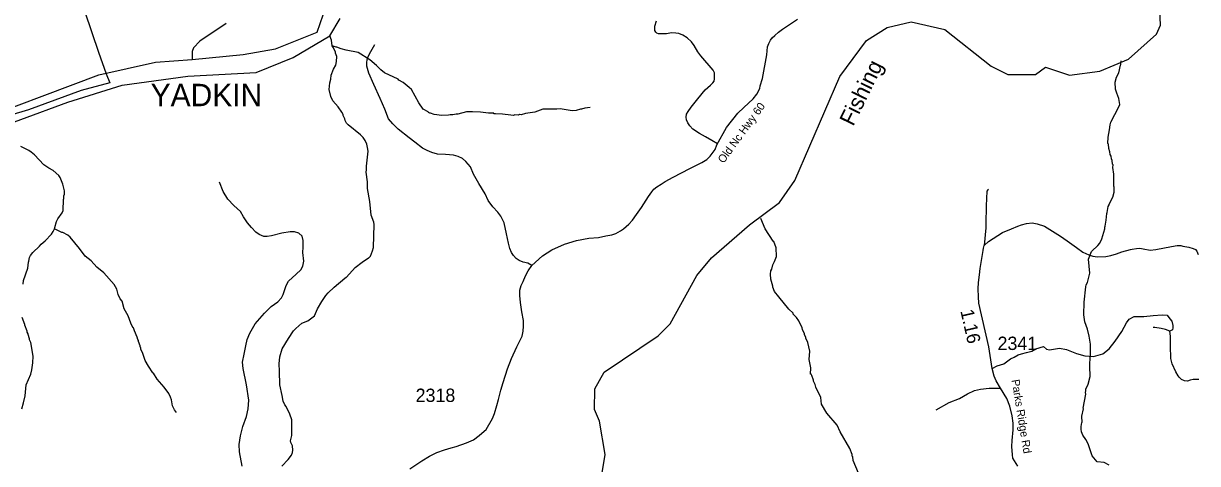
# Model space of a CAD drawing. Extents: x 1248224 to 1454986, y 825081 to 985870.
# Drawn here: x 1377448 to 1388450, y 884707 to 888830 of the extents above; entities that cross this region are included whole.
import ezdxf

# ---------------------------------------------------------------- set-up
doc = ezdxf.new("R2010")
doc.units = 0
for name, color, linetype in [('Exist Boundary Political City Limit New', 7, 'Continuous'), ('Exist Hydrographic Creek Single Shore', 7, 'Continuous'), ('Exist Hydrographic Creek Single Shore Label', 7, 'Continuous'), ('Exist Hydrographic Misc Water Feature', 7, 'Continuous'), ('Exist Hydrographic River Shore', 7, 'Continuous'), ('Exist Hydrographic River Shore Label', 7, 'Continuous'), ('Exist Road Non-System Type 51', 7, 'Continuous'), ('Exist Road Secondary Mileage Hundredths English Label', 7, 'Continuous'), ('Exist Road Secondary Type 51 Attributed', 7, 'Continuous'), ('Exist Road Secondary Type 51 Label', 7, 'Continuous'), ('Exist Road Secondary Type 51 Number Label', 7, 'Continuous'), ('Map Preparation Boundary City Limit Buffer Line', 7, 'Continuous')]:
    doc.layers.add(name, color=color, linetype=linetype)

msp = doc.modelspace()

# ---------------------------------------------------------------- linework, layer by layer
at = {"layer": 'Exist Boundary Political City Limit New'}
msp.add_lwpolyline([(1377438, 890654), (1377893, 890638), (1377945, 889866), (1378296, 889880), (1378334, 889781), (1378163, 889717), (1377892, 889685), (1378166, 889260), (1377958, 889137), (1378152, 888561), (1378223, 888358), (1378258, 888274), (1377988, 888201), (1377495, 888021), (1377316, 887969)], dxfattribs=at)
at = {"layer": 'Exist Hydrographic Creek Single Shore'}
for points in [[(1382847, 884469), (1382898, 884793), (1382846, 885103), (1382799, 885212), (1382803, 885406), (1382889, 885562), (1383397, 885903), (1383507, 886015), (1383759, 886470), (1383895, 886635), (1384252, 886943), (1384532, 887154), (1384678, 887358), (1385098, 888334), (1385347, 888671), (1385541, 888791), (1385767, 888846), (1386083, 888774), (1386518, 888430), (1386674, 888352), (1386933, 888353), (1387026, 888420), (1387250, 888347), (1387534, 888384), (1387803, 888496), (1388067, 888731), (1388102, 888815), (1388096, 888957)], [(1379349, 888831), (1379101, 888665), (1379042, 888602), (1379028, 888569), (1379028, 888493)]]:
    msp.add_lwpolyline(points, dxfattribs=at)
at = {"layer": 'Exist Hydrographic Misc Water Feature'}
for points in [[(1380683, 886633), (1380687, 886636), (1380699, 886651), (1380720, 886701), (1380727, 886731), (1380734, 886946), (1380730, 886970), (1380708, 887035), (1380695, 887163), (1380673, 887284), (1380671, 887348), (1380660, 887438), (1380663, 887460), (1380662, 887492), (1380677, 887635), (1380673, 887667), (1380666, 887699), (1380651, 887734), (1380631, 887762), (1380608, 887787), (1380492, 887879), (1380476, 887895), (1380463, 887920), (1380459, 887936), (1380444, 887968), (1380444, 887976), (1380433, 888000), (1380398, 888049), (1380347, 888106), (1380328, 888147), (1380313, 888213), (1380319, 888275), (1380327, 888307), (1380332, 888346), (1380353, 888402), (1380374, 888441), (1380383, 888473), (1380384, 888521), (1380380, 888537), (1380373, 888553), (1380373, 888561), (1380354, 888602), (1380340, 888622)], [(1380340, 888622), (1380336, 888674), (1380318, 888713)], [(1382758, 888043), (1382710, 888038), (1382677, 888027), (1382667, 888027), (1382629, 888016), (1382589, 888013), (1382477, 888029), (1382447, 888028), (1382441, 888026), (1382314, 888027), (1382241, 888000), (1382153, 887986), (1382112, 887975), (1382096, 887976), (1382088, 887972), (1382054, 887973), (1382040, 887969), (1382016, 887970), (1381936, 887981), (1381872, 887983), (1381856, 887985), (1381857, 887989), (1381806, 887989), (1381732, 888000), (1381657, 888001), (1381601, 888001), (1381520, 887980), (1381502, 887981), (1381472, 887974), (1381448, 887974), (1381432, 887970), (1381368, 887968), (1381296, 887977), (1381264, 887990), (1381255, 887990), (1381243, 887996), (1381241, 888003), (1381193, 888028), (1381152, 888088), (1381085, 888210), (1381062, 888230), (1381007, 888276), (1380967, 888300), (1380959, 888309), (1380833, 888367), (1380797, 888396), (1380758, 888437), (1380695, 888490), (1380585, 888559), (1380473, 888579), (1380426, 888592), (1380386, 888609), (1380378, 888609), (1380340, 888622)], [(1387460, 886697), (1387516, 886749), (1387535, 886773), (1387555, 886812), (1387582, 886907), (1387582, 886923), (1387586, 886931), (1387595, 886987), (1387601, 887051), (1387605, 887059), (1387614, 887115), (1387622, 887130), (1387623, 887138), (1387656, 887202), (1387669, 887249), (1387670, 887297), (1387666, 887305), (1387665, 887417), (1387658, 887481), (1387659, 887505), (1387655, 887513), (1387651, 887545), (1387644, 887562), (1387640, 887586), (1387633, 887602), (1387629, 887626), (1387618, 887658), (1387615, 887698), (1387611, 887706), (1387612, 887764), (1387626, 887834), (1387631, 887882), (1387639, 887905), (1387714, 888048), (1387723, 888072), (1387712, 888128), (1387693, 888176), (1387682, 888216), (1387679, 888280), (1387692, 888328), (1387713, 888368), (1387727, 888439), (1387731, 888447), (1387736, 888481)], [(1377740, 886907), (1377741, 886920), (1377758, 886976), (1377771, 887000), (1377812, 887055), (1377820, 887079), (1377823, 887182), (1377827, 887190), (1377827, 887214), (1377832, 887230), (1377832, 887262), (1377818, 887326), (1377793, 887387), (1377780, 887405), (1377725, 887452), (1377685, 887473), (1377638, 887506), (1377552, 887598), (1377520, 887625), (1377497, 887641), (1377425, 887679)], [(1385272, 884616), (1385222, 884737), (1385219, 884769), (1385215, 884777), (1385215, 884793), (1385193, 884849), (1385100, 885003), (1385073, 885068), (1384976, 885178), (1384926, 885263), (1384919, 885327), (1384873, 885424), (1384866, 885448), (1384850, 885480), (1384851, 885488), (1384835, 885531), (1384830, 885543), (1384824, 885545), (1384825, 885605), (1384811, 885681), (1384816, 885761), (1384798, 885841), (1384779, 885882), (1384779, 885890), (1384768, 885914), (1384768, 885922), (1384749, 885962), (1384745, 885979), (1384715, 886043), (1384693, 886076), (1384662, 886108), (1384660, 886116), (1384620, 886152), (1384526, 886269), (1384487, 886320), (1384469, 886360), (1384470, 886368), (1384451, 886433), (1384450, 886481), (1384453, 886513), (1384461, 886528), (1384470, 886568), (1384487, 886600), (1384504, 886647), (1384501, 886727), (1384479, 886788), (1384474, 886790), (1384399, 886906), (1384359, 887003)], [(1377445, 886387), (1377450, 886421), (1377489, 886538), (1377494, 886594), (1377498, 886602), (1377505, 886638), (1377513, 886656), (1377536, 886685), (1377599, 886744), (1377614, 886761), (1377652, 886794), (1377710, 886857), (1377728, 886881), (1377740, 886907)], [(1378881, 885184), (1378864, 885209), (1378845, 885249), (1378834, 885305), (1378827, 885329), (1378811, 885362), (1378767, 885423), (1378701, 885497), (1378667, 885553), (1378661, 885556), (1378620, 885619), (1378590, 885674), (1378567, 885739), (1378548, 885779), (1378548, 885787), (1378541, 885803), (1378541, 885811), (1378526, 885852), (1378526, 885860), (1378520, 885868), (1378515, 885892), (1378488, 885949), (1378479, 885977), (1378473, 885981), (1378454, 886021), (1378429, 886091), (1378393, 886158), (1378372, 886227), (1378354, 886251), (1378335, 886292), (1378324, 886340), (1378299, 886384), (1378200, 886493), (1378137, 886548), (1378082, 886605), (1378027, 886650), (1377973, 886723), (1377887, 886827), (1377863, 886846), (1377816, 886871), (1377808, 886871), (1377740, 886907)], [(1387623, 884692), (1387574, 884717), (1387510, 884722), (1387463, 884779), (1387426, 884892), (1387405, 884932), (1387376, 884973), (1387364, 885005), (1387361, 885029), (1387361, 885055), (1387366, 885093), (1387370, 885093), (1387366, 885152), (1387381, 885221), (1387380, 885227), (1387402, 885356), (1387400, 885374), (1387405, 885388), (1387405, 885404), (1387426, 885452), (1387444, 885523), (1387444, 885563), (1387441, 885579), (1387440, 885635), (1387443, 885699), (1387448, 885723), (1387446, 885827), (1387436, 885899), (1387420, 885967), (1387395, 886036), (1387384, 886100), (1387387, 886220), (1387402, 886364), (1387406, 886380), (1387419, 886403), (1387442, 886491), (1387427, 886623), (1387457, 886694), (1387460, 886697)], [(1379869, 884683), (1379928, 884746), (1379959, 884785), (1379969, 884809), (1379974, 884833), (1379969, 884873), (1379953, 884905), (1379950, 884921), (1379963, 884969), (1379962, 885117), (1379943, 885169), (1379909, 885242), (1379897, 885258), (1379882, 885290), (1379873, 885346), (1379851, 885443), (1379849, 885572), (1379844, 885641), (1379852, 885706), (1379874, 885782), (1379931, 885879), (1379980, 885950), (1380001, 885973), (1380058, 886022), (1380114, 886045), (1380175, 886091), (1380205, 886155), (1380244, 886226), (1380283, 886283), (1380304, 886306), (1380361, 886361), (1380459, 886445), (1380471, 886454), (1380475, 886452), (1380557, 886543), (1380623, 886594), (1380683, 886633)], [(1377432, 885220), (1377449, 885276), (1377463, 885340), (1377473, 885443), (1377517, 885546), (1377528, 885586), (1377537, 885650), (1377539, 885714), (1377518, 885842), (1377506, 885866), (1377506, 885874), (1377491, 885915), (1377491, 885923), (1377484, 885939), (1377484, 885947), (1377461, 886003), (1377461, 886011), (1377435, 886076)]]:
    msp.add_lwpolyline(points, dxfattribs=at)
at = {"layer": 'Exist Hydrographic River Shore'}
for points in [[(1379028, 888493), (1379508, 888539), (1379809, 888594), (1380201, 888750), (1380285, 888993)], [(1378989, 888335), (1379630, 888370), (1379976, 888511), (1380318, 888713), (1380416, 888876)], [(1372771, 887997), (1373032, 888058), (1373303, 888105), (1373571, 888136), (1374510, 888059), (1375601, 888051), (1376640, 887866), (1376875, 887868), (1378156, 888348), (1378684, 888467), (1379028, 888493)], [(1372836, 887925), (1373161, 887987), (1373348, 887988), (1375025, 887930), (1375646, 887903), (1376318, 887777), (1376686, 887717), (1376980, 887767), (1377865, 888092), (1378372, 888253), (1378989, 888335)]]:
    msp.add_lwpolyline(points, dxfattribs=at)
at = {"layer": 'Exist Road Non-System Type 51'}
for points in [[(1383953, 887703), (1383899, 887735), (1383838, 887767), (1383783, 887798), (1383722, 887841), (1383692, 887872), (1383674, 887900), (1383661, 887928), (1383658, 887953), (1383661, 887981), (1383677, 888006), (1383705, 888045), (1383768, 888123), (1383836, 888208), (1383886, 888251), (1383909, 888273), (1383922, 888291), (1383925, 888313), (1383925, 888338), (1383924, 888369), (1383910, 888392), (1383796, 888526), (1383768, 888563), (1383734, 888625), (1383708, 888659), (1383668, 888696), (1383626, 888722), (1383589, 888737), (1383563, 888740), (1383521, 888743), (1383475, 888734), (1383434, 888733), (1383399, 888734), (1383384, 888739), (1383373, 888749), (1383365, 888764), (1383364, 888778), (1383364, 888805), (1383381, 888854)], [(1382212, 886561), (1382174, 886584), (1382131, 886595), (1382093, 886608), (1382066, 886629), (1382040, 886655), (1382022, 886683), (1382007, 886722), (1381993, 886773), (1381976, 886860), (1381953, 886961), (1381921, 887024), (1381893, 887061), (1381846, 887113), (1381804, 887173), (1381774, 887234), (1381716, 887331), (1381667, 887417), (1381638, 887486), (1381595, 887537), (1381563, 887565), (1381521, 887585), (1381479, 887597), (1381402, 887602), (1381327, 887606), (1381276, 887621), (1381230, 887639), (1381187, 887662), (1381117, 887717), (1381062, 887758), (1380960, 887841), (1380911, 887891), (1380870, 887937), (1380835, 888027), (1380790, 888126), (1380731, 888259), (1380685, 888365), (1380666, 888429), (1380665, 888468), (1380672, 888505), (1380691, 888547), (1380741, 888634)], [(1379497, 884684), (1379474, 884816), (1379470, 884885), (1379483, 884967), (1379504, 885054), (1379538, 885148), (1379554, 885221), (1379559, 885301), (1379538, 885445), (1379507, 885596), (1379502, 885656), (1379516, 885731), (1379532, 885809), (1379545, 885869), (1379568, 885930), (1379618, 886015), (1379706, 886115), (1379769, 886179), (1379832, 886223), (1379866, 886259), (1379882, 886291), (1379909, 886374), (1379932, 886415), (1380005, 886482), (1380047, 886523), (1380065, 886557), (1380074, 886603), (1380067, 886683), (1380069, 886735), (1380069, 886797), (1380060, 886836), (1380030, 886865), (1379987, 886877), (1379946, 886877), (1379868, 886865), (1379772, 886841), (1379733, 886833), (1379701, 886834), (1379657, 886854), (1379626, 886875), (1379584, 886918), (1379547, 886961), (1379511, 887017), (1379483, 887069), (1379419, 887126), (1379364, 887183), (1379319, 887257), (1379286, 887343)], [(1386490, 887277), (1386485, 887272), (1386477, 887258), (1386475, 887252), (1386475, 887234), (1386474, 887216), (1386466, 886977), (1386465, 886944), (1386466, 886914), (1386450, 886749)], [(1387008, 885805), (1387034, 885780), (1387062, 885771), (1387156, 885787), (1387221, 885776), (1387315, 885738), (1387394, 885715), (1387475, 885709), (1387564, 885734), (1387622, 885782), (1387678, 885854), (1387740, 885944), (1387784, 886026), (1387809, 886061), (1387857, 886086), (1387947, 886086), (1388033, 886094), (1388120, 886101), (1388166, 886096), (1388190, 886063), (1388208, 886040), (1388220, 886001), (1388220, 885980), (1388217, 885960), (1388190, 885948)], [(1388190, 885948), (1388150, 885964), (1388111, 885973), (1388051, 885981), (1388035, 885981)], [(1388462, 885493), (1388434, 885496), (1388409, 885493), (1388381, 885488), (1388356, 885479), (1388328, 885481), (1388301, 885494), (1388278, 885515), (1388270, 885529), (1388248, 885565), (1388214, 885640), (1388201, 885692), (1388197, 885811), (1388196, 885901), (1388190, 885948)], [(1386525, 885596), (1386572, 885621), (1386634, 885641), (1386697, 885688), (1386733, 885704), (1386770, 885725), (1386802, 885736), (1386847, 885747), (1386899, 885761), (1386936, 885782), (1387008, 885805)], [(1386001, 885211), (1386122, 885278), (1386221, 885318), (1386294, 885360), (1386361, 885390), (1386415, 885405), (1386499, 885412), (1386533, 885414), (1386605, 885413)]]:
    msp.add_lwpolyline(points, dxfattribs=at)
at = {"layer": 'Exist Road Secondary Type 51 Attributed'}
for points in [[(1381068, 884656), (1381180, 884734), (1381253, 884775), (1381321, 884809), (1381394, 884836), (1381455, 884855), (1381503, 884867), (1381600, 884901), (1381666, 884929), (1381717, 884970), (1381745, 884991), (1381785, 885026), (1381842, 885129), (1381863, 885176), (1381884, 885252), (1381900, 885307), (1381922, 885395), (1381942, 885465), (1381984, 885595), (1382023, 885692), (1382073, 885799), (1382098, 885852), (1382122, 885902), (1382125, 885917), (1382131, 885946), (1382134, 885994), (1382133, 886048), (1382119, 886128), (1382107, 886216), (1382100, 886280), (1382101, 886332), (1382112, 886374), (1382130, 886413), (1382152, 886465), (1382177, 886512), (1382212, 886561), (1382312, 886654), (1382401, 886708), (1382518, 886762), (1382631, 886798), (1382747, 886819), (1382837, 886826), (1382907, 886839), (1382962, 886850), (1382999, 886862), (1383044, 886886), (1383072, 886906), (1383120, 886951), (1383155, 886986), (1383193, 887041), (1383239, 887106), (1383305, 887208), (1383338, 887253), (1383354, 887277), (1383384, 887300), (1383423, 887325), (1383463, 887351), (1383536, 887389), (1383692, 887470), (1383805, 887528), (1383852, 887555), (1383882, 887586), (1383931, 887650), (1383947, 887694), (1384036, 887855), (1384143, 887989), (1384200, 888044), (1384244, 888083), (1384285, 888125), (1384321, 888167), (1384348, 888222), (1384353, 888245), (1384373, 888316), (1384414, 888535), (1384422, 888610), (1384433, 888644), (1384449, 888673), (1384464, 888695), (1384488, 888718), (1384523, 888750), (1384561, 888777), (1384600, 888802), (1384702, 888872)], [(1386767, 884682), (1386721, 884756), (1386715, 884789), (1386709, 884867), (1386712, 884922), (1386722, 885023), (1386722, 885085), (1386712, 885153), (1386691, 885245), (1386662, 885316), (1386605, 885413), (1386563, 885483), (1386546, 885525), (1386525, 885596), (1386494, 885800), (1386401, 886210), (1386399, 886269), (1386396, 886343), (1386397, 886402), (1386406, 886476), (1386414, 886533), (1386441, 886702), (1386444, 886725), (1386450, 886749), (1386491, 886787), (1386622, 886873), (1386708, 886905), (1386766, 886931), (1386800, 886945), (1386848, 886956), (1386902, 886961), (1386948, 886953), (1387016, 886930), (1387142, 886854), (1387176, 886831), (1387251, 886778), (1387316, 886730), (1387377, 886689), (1387432, 886662), (1387469, 886649), (1387514, 886643), (1387590, 886647), (1387637, 886657), (1387692, 886673), (1387742, 886691), (1387822, 886712), (1387837, 886717), (1387878, 886722), (1387910, 886724), (1387941, 886719), (1388005, 886707), (1388060, 886712), (1388206, 886741), (1388258, 886749), (1388293, 886749), (1388312, 886745), (1388370, 886735), (1388410, 886723), (1388430, 886713), (1388443, 886697), (1388456, 886665)]]:
    msp.add_lwpolyline(points, dxfattribs=at)
at = {"layer": 'Map Preparation Boundary City Limit Buffer Line'}
msp.add_lwpolyline([(1377438, 890654), (1377893, 890638), (1377945, 889866), (1378296, 889880), (1378334, 889781), (1378163, 889717), (1377892, 889685), (1378166, 889260), (1377958, 889137), (1378152, 888561), (1378223, 888358), (1378258, 888274), (1377988, 888201), (1377495, 888021), (1377316, 887969)], dxfattribs=at)

# ---------------------------------------------------------------- texts
at = {"layer": 'Exist Hydrographic Creek Single Shore Label'}
msp.add_text('Fishing', height=150, rotation=63.915, dxfattribs=at).set_placement((1385223, 887860))
at = {"layer": 'Exist Hydrographic River Shore Label'}
msp.add_text('YADKIN', height=210, dxfattribs=at).set_placement((1378640, 888055))
at = {"layer": 'Exist Road Secondary Mileage Hundredths English Label'}
msp.add_text('1.16', height=125, rotation=282.7965, dxfattribs=at).set_placement((1386227, 886138))
at = {"layer": 'Exist Road Secondary Type 51 Label'}
for s, rotation, p in [('Old Nc Hwy 60', 53.946, (1384009, 887514)), ('Parks Ridge Rd', 279.354, (1386707, 885489))]:
    msp.add_text(s, height=75, rotation=rotation, dxfattribs=at).set_placement(p)
at = {"layer": 'Exist Road Secondary Type 51 Number Label'}
for s, p in [('2341', (1386576, 885771)), ('2318', (1381123, 885284))]:
    msp.add_text(s, height=125, dxfattribs=at).set_placement(p)

doc.saveas('drawing.dxf')
